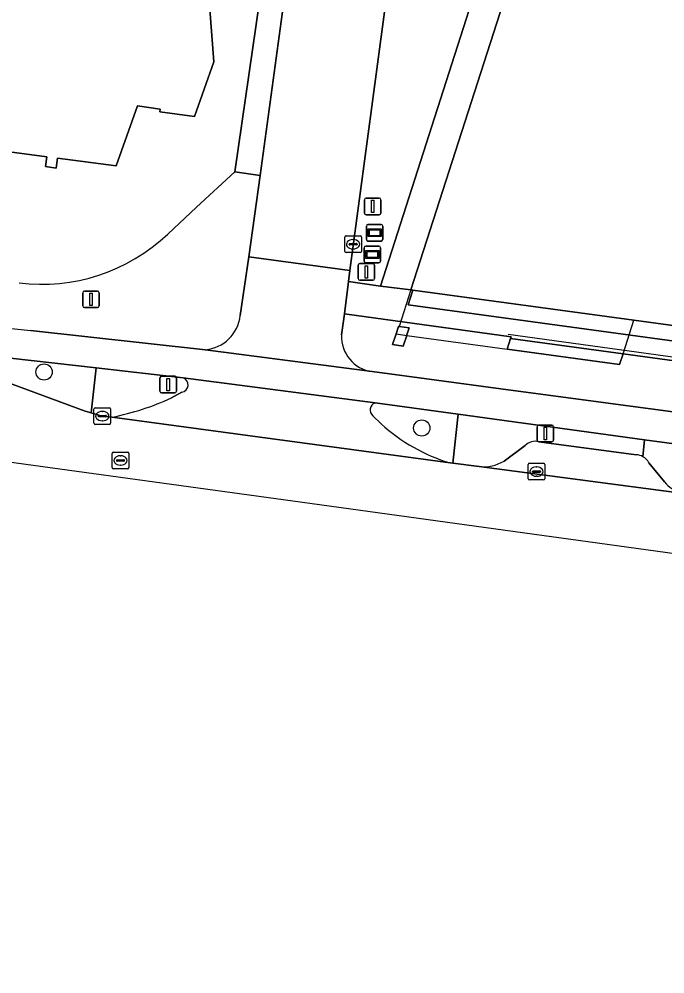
# Model space of a CAD drawing. Extents: x 160675 to 161153, y 383241 to 383714.
# Drawn here: x 160773.2 to 160812.1, y 383249.4 to 383306.8 of the extents above; entities that cross this region are included whole.
import ezdxf

# ---------------------------------------------------------------- set-up
doc = ezdxf.new("R2010")
doc.units = 0
for name, color, linetype in [('IMGEO_Berm_open', 7, 'Continuous'), ('IMGEO_Boom', 7, 'Continuous'), ('IMGEO_Fietspad_gesloten', 7, 'Continuous'), ('IMGEO_Groenvoorziening', 7, 'Continuous'), ('IMGEO_Informatiebord', 7, 'Continuous'), ('IMGEO_Kolk', 7, 'Continuous'), ('IMGEO_Lichtmast', 7, 'Continuous'), ('IMGEO_Lijnafwatering', 7, 'Continuous'), ('IMGEO_Pand', 7, 'Continuous'), ('IMGEO_Pand_overbouw', 7, 'Continuous'), ('IMGEO_Parkeervlak_open', 7, 'Continuous'), ('IMGEO_Rijbaan_lokaal_gesloten', 7, 'Continuous'), ('IMGEO_Rijbaan_lokaal_open', 7, 'Continuous'), ('IMGEO_Rioolput', 7, 'Continuous'), ('IMGEO_Verkeersbordpaal', 7, 'Continuous'), ('IMGEO_Voetpad_open', 7, 'Continuous')]:
    doc.layers.add(name, color=color, linetype=linetype)

msp = doc.modelspace()

# ---------------------------------------------------------------- linework, layer by layer
at = {"layer": 'IMGEO_Berm_open'}
for points in [[(160783.082, 383285.264), (160777.852, 383285.853), (160777.552, 383283.158), (160778.227, 383282.961), (160778.824, 383282.894)], [(160782.387, 383284.048), (160783.001, 383284.395)], [(160799.634, 383283.067), (160799.302, 383280.124), (160800.901, 383279.923)], [(160810.747, 383280.513), (160810.848, 383281.538), (160799.634, 383283.067)], [(160802.388, 383280.25), (160803.669, 383281.191)], [(160804.478, 383281.416), (160810.341, 383280.637)]]:
    msp.add_lwpolyline(points, dxfattribs=at)
for centre, radius, start, end in [((160782.941, 383284.839), 0.448, 277.68927, 71.66036), ((160775.373, 383299.626), 17.084, 281.65354, 294.23912), ((160804.268, 383280.604), 0.838, 75.48999, 135.59476), ((160810.274, 383279.69), 0.949, 60.09203, 85.94066), ((160801.149, 383282.339), 2.428, 264.1336, 300.67094)]:
    msp.add_arc(centre, radius, start, end, dxfattribs=at)
at = {"layer": 'IMGEO_Boom'}
for centre in [(160774.725, 383285.611), (160797.442, 383282.241)]:
    msp.add_circle(centre, 0.489, dxfattribs=at)
at = {"layer": 'IMGEO_Fietspad_gesloten'}
for points in [[(160739.615, 383290.854), (160758.605, 383288.201), (160769.706, 383286.77), (160771.45, 383286.574), (160777.852, 383285.853), (160783.082, 383285.264), (160794.632, 383283.749), (160799.634, 383283.067), (160810.848, 383281.538), (160816.508, 383280.767), (160828.488, 383279.134), (160834.185, 383278.357), (160852.13, 383275.911), (160857.577, 383275.169), (160873.203, 383273.039)], [(160802.2, 383284.6), (160794.456, 383285.635), (160784.423, 383286.951), (160773.908, 383288.104)], [(161055.654, 383249.406), (161021.974, 383254.146), (161015.584, 383255.032), (160917.876, 383268.672), (160905.957, 383270.323), (160821.26, 383282.051), (160802.2, 383284.6)]]:
    msp.add_lwpolyline(points, dxfattribs=at)
msp.add_arc((160838.878, 383879.339), 594.794, 261.957551, 263.729038, dxfattribs=at)
at = {"layer": 'IMGEO_Groenvoorziening'}
for points in [[(160800.391, 383345.424), (160799.695, 383340.873), (160797.071, 383321.237), (160794.447, 383301.572), (160793.115, 383291.71), (160793.033, 383291.064), (160794.963, 383290.783), (160811.629, 383342.72), (160809.925, 383343.284), (160810.812, 383346.001), (160808.782, 383346.694), (160804.384, 383348.108)], [(160782.158, 383293.903), (160783.901, 383295.519), (160786.2, 383297.65), (160787.903, 383309.445)], [(160784.675, 383307.69), (160784.931, 383304.271), (160783.766, 383300.978), (160781.682, 383301.267), (160781.706, 383301.427), (160780.344, 383301.626), (160779.055, 383298.009), (160775.526, 383298.47), (160775.446, 383297.88), (160774.802, 383297.966), (160774.882, 383298.555), (160767.84, 383299.49)], [(160799.634, 383283.067), (160794.632, 383283.749)], [(160794.491, 383282.979), (160794.998, 383282.484)], [(160799.145, 383280.144), (160799.302, 383280.124), (160799.634, 383283.067)], [(160816.508, 383280.767), (160810.848, 383281.538), (160810.747, 383280.513)], [(160811.103, 383280.154), (160812.032, 383279.007)]]:
    msp.add_lwpolyline(points, dxfattribs=at)
msp.add_lwpolyline([(160777.852, 383285.853), (160771.45, 383286.574), (160771.308, 383285.419), (160771.71, 383285.271), (160777.187, 383283.264), (160777.552, 383283.158)], close=True, dxfattribs=at)
for centre, radius, start, end in [((160774.582, 383301.91), 11.023, 262.90959, 313.41708), ((160794.795, 383283.321), 0.458, 110.90751, 228.33878), ((160802.301, 383290.582), 10.904, 227.95437, 253.17674), ((160810.258, 383279.672), 0.973, 29.70696, 59.81224), ((160813.858, 383280.597), 2.421, 221.05271, 250.12928)]:
    msp.add_arc(centre, radius, start, end, dxfattribs=at)
at = {"layer": 'IMGEO_Informatiebord'}
for p, q in [((160794.107, 383293.584), (160794.107, 383294.384)), ((160794.107, 383294.384), (160794.107, 383293.584)), ((160794.207, 383294.484), (160794.997, 383294.484)), ((160794.997, 383294.484), (160794.207, 383294.484)), ((160795.097, 383294.384), (160795.097, 383293.584)), ((160795.097, 383293.584), (160795.097, 383294.384)), ((160794.075, 383293.18), (160794.865, 383293.18)), ((160794.865, 383293.18), (160794.075, 383293.18)), ((160794.997, 383293.484), (160794.207, 383293.484)), ((160794.207, 383293.484), (160794.997, 383293.484)), ((160793.975, 383292.28), (160793.975, 383293.08)), ((160793.975, 383293.08), (160793.975, 383292.28)), ((160794.965, 383293.08), (160794.965, 383292.28)), ((160794.965, 383292.28), (160794.965, 383293.08)), ((160794.865, 383292.18), (160794.075, 383292.18)), ((160794.075, 383292.18), (160794.865, 383292.18))]:
    msp.add_line(p, q, dxfattribs=at)
for points in [[(160794.208, 383294.216), (160794.996, 383294.216), (160794.996, 383293.752), (160794.208, 383293.752), (160794.208, 383294.216)], [(160794.273, 383294.151), (160794.273, 383293.817), (160794.931, 383293.817), (160794.931, 383294.151), (160794.273, 383294.151)], [(160794.076, 383292.912), (160794.864, 383292.912), (160794.864, 383292.448), (160794.076, 383292.448), (160794.076, 383292.912)], [(160794.141, 383292.847), (160794.141, 383292.513), (160794.799, 383292.513), (160794.799, 383292.847), (160794.141, 383292.847)]]:
    msp.add_lwpolyline(points, dxfattribs=at)
for centre, start, end in [((160794.207, 383294.384), 90, 180), ((160794.207, 383294.384), 90, 180), ((160794.997, 383294.384), 0, 90), ((160794.997, 383294.384), 360, 90), ((160794.075, 383293.08), 90, 180), ((160794.075, 383293.08), 90, 180), ((160794.207, 383293.584), 180, 270), ((160794.207, 383293.584), 180, 270), ((160794.865, 383293.08), 0, 90), ((160794.865, 383293.08), 360, 90), ((160794.997, 383293.584), 270, 0), ((160794.997, 383293.584), 270, 0), ((160794.075, 383292.28), 180, 270), ((160794.075, 383292.28), 180, 270), ((160794.865, 383292.28), 270, 0), ((160794.865, 383292.28), 270, 0)]:
    msp.add_arc(centre, 0.1, start, end, dxfattribs=at)
at = {"layer": 'IMGEO_Kolk'}
for p, q in [((160792.886, 383293.794), (160793.738, 383293.794)), ((160792.811, 383292.868), (160792.811, 383293.72)), ((160793.07, 383293.288), (160793.07, 383293.3)), ((160793.508, 383293.251), (160793.11, 383293.251)), ((160793.113, 383293.337), (160793.511, 383293.337)), ((160793.299, 383293.574), (160793.324, 383293.574)), ((160793.554, 383293.3), (160793.554, 383293.288)), ((160793.812, 383293.72), (160793.812, 383292.868)), ((160793.738, 383292.794), (160792.886, 383292.794)), ((160793.322, 383293.014), (160793.297, 383293.014)), ((160777.726, 383282.535), (160777.726, 383283.387)), ((160777.801, 383283.461), (160778.653, 383283.461)), ((160778.727, 383283.387), (160778.727, 383282.535)), ((160777.985, 383282.955), (160777.985, 383282.967)), ((160778.423, 383282.918), (160778.025, 383282.918)), ((160778.028, 383283.004), (160778.426, 383283.004)), ((160778.214, 383283.241), (160778.239, 383283.241)), ((160778.469, 383282.967), (160778.469, 383282.955)), ((160778.653, 383282.461), (160777.801, 383282.461)), ((160778.237, 383282.681), (160778.212, 383282.681)), ((160803.843, 383279.192), (160803.843, 383280.044)), ((160803.918, 383280.118), (160804.77, 383280.118)), ((160804.844, 383280.044), (160804.844, 383279.192)), ((160804.102, 383279.612), (160804.102, 383279.624)), ((160804.54, 383279.575), (160804.142, 383279.575)), ((160804.145, 383279.661), (160804.543, 383279.661)), ((160804.331, 383279.898), (160804.356, 383279.898)), ((160804.586, 383279.624), (160804.586, 383279.612)), ((160804.77, 383279.118), (160803.918, 383279.118)), ((160804.354, 383279.338), (160804.329, 383279.338))]:
    msp.add_line(p, q, dxfattribs=at)
for points in [[(160792.886, 383293.794), (160793.738, 383293.794)], [(160792.811, 383292.868), (160792.811, 383293.72)], [(160793.812, 383293.72), (160793.812, 383292.868)], [(160793.738, 383292.794), (160792.886, 383292.794)], [(160777.726, 383282.535), (160777.726, 383283.387)], [(160777.801, 383283.461), (160778.653, 383283.461)], [(160778.727, 383283.387), (160778.727, 383282.535)], [(160778.653, 383282.461), (160777.801, 383282.461)], [(160803.843, 383279.192), (160803.843, 383280.044)], [(160803.918, 383280.118), (160804.77, 383280.118)], [(160804.844, 383280.044), (160804.844, 383279.192)], [(160804.77, 383279.118), (160803.918, 383279.118)]]:
    msp.add_lwpolyline(points, dxfattribs=at)
for centre, radius, start, end in [((160792.888, 383293.718), 0.0765, 91.55205, 178.44795), ((160792.888, 383293.718), 0.0765, 91.55205, 178.44795), ((160793.736, 383293.718), 0.0765, 1.55205, 88.44795), ((160793.736, 383293.718), 0.0765, 1.55205, 88.44795), ((160793.11, 383293.297), 0.0403, 85.87752, 175.75265), ((160793.107, 383293.287), 0.0366, 178.93798, 274.71019), ((160793.511, 383293.294), 0.043, 264.86636, 352.45326), ((160793.515, 383293.299), 0.0386, 1.73085, 96.63898), ((160792.888, 383292.87), 0.0765, 181.55205, 268.44795), ((160792.888, 383292.87), 0.0765, 181.55205, 268.44795), ((160793.736, 383292.87), 0.0765, 271.55205, 358.44795), ((160793.736, 383292.87), 0.0765, 271.55205, 358.44795), ((160777.803, 383283.385), 0.0765, 91.55205, 178.44795), ((160777.803, 383283.385), 0.0765, 91.55205, 178.44795), ((160778.651, 383283.385), 0.0765, 1.55205, 88.44795), ((160778.651, 383283.385), 0.0765, 1.55205, 88.44795), ((160778.025, 383282.964), 0.0403, 85.87752, 175.75265), ((160778.022, 383282.954), 0.0366, 178.93798, 274.71019), ((160778.426, 383282.961), 0.043, 264.86636, 352.45326), ((160778.43, 383282.966), 0.0386, 1.73085, 96.63898), ((160777.803, 383282.537), 0.0765, 181.55205, 268.44795), ((160777.803, 383282.537), 0.0765, 181.55205, 268.44795), ((160778.651, 383282.537), 0.0765, 271.55205, 358.44795), ((160778.651, 383282.537), 0.0765, 271.55205, 358.44795), ((160803.92, 383280.042), 0.0765, 91.55205, 178.44795), ((160803.92, 383280.042), 0.0765, 91.55205, 178.44795), ((160804.768, 383280.042), 0.0765, 1.55205, 88.44795), ((160804.768, 383280.042), 0.0765, 1.55205, 88.44795), ((160804.142, 383279.621), 0.0403, 85.87752, 175.75265), ((160804.139, 383279.611), 0.0366, 178.93798, 274.71019), ((160804.543, 383279.618), 0.043, 264.86636, 352.45326), ((160804.547, 383279.623), 0.0386, 1.73085, 96.63898), ((160803.92, 383279.194), 0.0765, 181.55205, 268.44795), ((160803.92, 383279.194), 0.0765, 181.55205, 268.44795), ((160804.768, 383279.194), 0.0765, 271.55205, 358.44795), ((160804.768, 383279.194), 0.0765, 271.55205, 358.44795)]:
    msp.add_arc(centre, radius, start, end, dxfattribs=at)
for centre, major_axis, ratio, start_param, end_param in [((160793.298, 383293.294), (-0.387, 0.002), 0.722429, 4.712389, 7.853982), ((160793.323, 383293.294), (-0.39, 0.002), 0.717154, 1.570796, 4.712389), ((160778.213, 383282.961), (-0.387, 0.002), 0.722429, 4.712389, 7.853982), ((160778.238, 383282.961), (-0.39, 0.002), 0.717154, 1.570796, 4.712389), ((160804.33, 383279.618), (-0.387, 0.002), 0.722429, 4.712389, 7.853982), ((160804.355, 383279.618), (-0.39, 0.002), 0.717154, 1.570796, 4.712389)]:
    msp.add_ellipse(centre, major_axis=major_axis, ratio=ratio, start_param=start_param, end_param=end_param, dxfattribs=at)
at = {"layer": 'IMGEO_Lichtmast'}
for p, q in [((160794.097, 383296.071), (160794.887, 383296.071)), ((160794.887, 383296.071), (160794.097, 383296.071)), ((160793.997, 383295.171), (160793.997, 383295.971)), ((160793.997, 383295.971), (160793.997, 383295.171)), ((160794.987, 383295.971), (160794.987, 383295.171)), ((160794.987, 383295.171), (160794.987, 383295.971)), ((160794.887, 383295.071), (160794.097, 383295.071)), ((160794.097, 383295.071), (160794.887, 383295.071)), ((160777.046, 383289.583), (160777.046, 383290.383)), ((160777.046, 383290.383), (160777.046, 383289.583)), ((160777.146, 383290.483), (160777.936, 383290.483)), ((160777.936, 383290.483), (160777.146, 383290.483)), ((160778.036, 383290.383), (160778.036, 383289.583)), ((160778.036, 383289.583), (160778.036, 383290.383)), ((160777.936, 383289.483), (160777.146, 383289.483)), ((160777.146, 383289.483), (160777.936, 383289.483)), ((160781.693, 383284.453), (160781.693, 383285.253)), ((160781.693, 383285.253), (160781.693, 383284.453)), ((160781.793, 383285.353), (160782.583, 383285.353)), ((160782.583, 383285.353), (160781.793, 383285.353)), ((160782.683, 383285.253), (160782.683, 383284.453)), ((160782.683, 383284.453), (160782.683, 383285.253)), ((160782.583, 383284.353), (160781.793, 383284.353)), ((160781.793, 383284.353), (160782.583, 383284.353)), ((160804.381, 383281.516), (160804.381, 383282.316)), ((160804.381, 383282.316), (160804.381, 383281.516)), ((160804.481, 383282.416), (160805.271, 383282.416)), ((160805.271, 383282.416), (160804.481, 383282.416)), ((160805.371, 383282.316), (160805.371, 383281.516)), ((160805.371, 383281.516), (160805.371, 383282.316)), ((160805.271, 383281.416), (160804.481, 383281.416)), ((160804.481, 383281.416), (160805.271, 383281.416))]:
    msp.add_line(p, q, dxfattribs=at)
for points in [[(160794.417, 383295.946), (160794.567, 383295.946), (160794.567, 383295.196), (160794.417, 383295.196), (160794.417, 383295.946)], [(160777.466, 383290.358), (160777.616, 383290.358), (160777.616, 383289.608), (160777.466, 383289.608), (160777.466, 383290.358)], [(160782.113, 383285.228), (160782.263, 383285.228), (160782.263, 383284.478), (160782.113, 383284.478), (160782.113, 383285.228)], [(160804.801, 383282.291), (160804.951, 383282.291), (160804.951, 383281.541), (160804.801, 383281.541), (160804.801, 383282.291)]]:
    msp.add_lwpolyline(points, dxfattribs=at)
for centre, start, end in [((160794.097, 383295.971), 90, 180), ((160794.097, 383295.971), 90, 180), ((160794.887, 383295.971), 0, 90), ((160794.887, 383295.971), 360, 90), ((160794.097, 383295.171), 180, 270), ((160794.097, 383295.171), 180, 270), ((160794.887, 383295.171), 270, 0), ((160794.887, 383295.171), 270, 0), ((160777.146, 383290.383), 90, 180), ((160777.146, 383290.383), 90, 180), ((160777.936, 383290.383), 0, 90), ((160777.936, 383290.383), 360, 90), ((160777.146, 383289.583), 180, 270), ((160777.146, 383289.583), 180, 270), ((160777.936, 383289.583), 270, 0), ((160777.936, 383289.583), 270, 0), ((160781.793, 383285.253), 90, 180), ((160781.793, 383285.253), 90, 180), ((160782.583, 383285.253), 0, 90), ((160782.583, 383285.253), 360, 90), ((160781.793, 383284.453), 180, 270), ((160781.793, 383284.453), 180, 270), ((160782.583, 383284.453), 270, 0), ((160782.583, 383284.453), 270, 0), ((160804.481, 383282.316), 90, 180), ((160804.481, 383282.316), 90, 180), ((160805.271, 383282.316), 0, 90), ((160805.271, 383282.316), 360, 90), ((160804.481, 383281.516), 180, 270), ((160804.481, 383281.516), 180, 270), ((160805.271, 383281.516), 270, 0), ((160805.271, 383281.516), 270, 0)]:
    msp.add_arc(centre, 0.1, start, end, dxfattribs=at)
at = {"layer": 'IMGEO_Lijnafwatering'}
msp.add_lwpolyline([(160825.728, 383284.689), (160819.957, 383285.485), (160802.645, 383287.876)], dxfattribs=at)
at = {"layer": 'IMGEO_Pand'}
for points in [[(160767.84, 383299.49), (160774.882, 383298.555), (160774.802, 383297.966), (160775.446, 383297.88), (160775.526, 383298.47), (160779.055, 383298.009), (160780.344, 383301.626), (160781.706, 383301.427), (160781.682, 383301.267), (160783.766, 383300.978), (160784.931, 383304.271), (160784.675, 383307.69)], [(160802.332, 383307.794), (160796.79, 383290.554), (160796.9, 383290.54), (160810.196, 383288.729), (160850.265, 383283.27)]]:
    msp.add_lwpolyline(points, dxfattribs=at)
for points in [[(160796.549, 383287.848), (160796.684, 383288.267), (160796.084, 383288.352), (160796.04, 383288.358), (160795.893, 383287.903), (160795.686, 383287.26), (160796.33, 383287.169), (160796.538, 383287.814)], [(160802.783, 383287.634), (160802.573, 383286.982), (160809.336, 383286.059), (160809.546, 383286.711)]]:
    msp.add_lwpolyline(points, close=True, dxfattribs=at)
at = {"layer": 'IMGEO_Pand_overbouw'}
msp.add_lwpolyline([(160810.196, 383288.729), (160796.9, 383290.54), (160796.79, 383290.554), (160796.084, 383288.352), (160796.04, 383288.358), (160795.893, 383287.903), (160796.538, 383287.814), (160802.573, 383286.982), (160802.783, 383287.634), (160809.546, 383286.711)], close=True, dxfattribs=at)
at = {"layer": 'IMGEO_Parkeervlak_open'}
for points in [[(160803.669, 383281.191), (160802.388, 383280.25)], [(160810.341, 383280.637), (160804.478, 383281.416)], [(160812.032, 383279.007), (160811.103, 383280.154)], [(160800.901, 383279.923), (160813.035, 383278.32)]]:
    msp.add_lwpolyline(points, dxfattribs=at)
for centre, radius, start, end in [((160804.268, 383280.604), 0.838, 75.48999, 135.59476), ((160810.274, 383279.69), 0.949, 60.09203, 85.94066), ((160801.149, 383282.339), 2.428, 264.1336, 300.67094), ((160810.258, 383279.672), 0.973, 29.70696, 59.81224), ((160813.858, 383280.597), 2.421, 221.05271, 250.12928)]:
    msp.add_arc(centre, radius, start, end, dxfattribs=at)
at = {"layer": 'IMGEO_Rijbaan_lokaal_gesloten'}
for points in [[(160769.912, 383285.718), (160720.857, 383292.423), (160716.095, 383293.073), (160715.848, 383293.119), (160712.137, 383293.632), (160711.352, 383293.738), (160711.332, 383290.596), (160711.318, 383288.264), (160749.307, 383283.418), (160760.039, 383281.939), (160789.689, 383277.854), (160896.852, 383263.09)], [(160896.852, 383263.09), (160897.357, 383266.625), (160878.574, 383269.26), (160875.826, 383269.639), (160875.72, 383269.65), (160872.814, 383270.055), (160872.393, 383270.131), (160855.077, 383272.545), (160854.652, 383272.548), (160831.433, 383275.789), (160830.95, 383275.871), (160813.66, 383278.199), (160813.035, 383278.32), (160800.901, 383279.923), (160799.302, 383280.124), (160799.145, 383280.144), (160778.824, 383282.894), (160778.227, 383282.961), (160777.552, 383283.158), (160777.187, 383283.264), (160771.71, 383285.271), (160771.308, 383285.419)]]:
    msp.add_lwpolyline(points, dxfattribs=at)
at = {"layer": 'IMGEO_Rijbaan_lokaal_open'}
for points in [[(160790.827, 383320.367), (160789.229, 383308.479), (160787.712, 383297.432), (160787.044, 383292.535), (160793.115, 383291.71), (160794.447, 383301.572), (160797.071, 383321.237), (160799.695, 383340.873), (160800.391, 383345.424)], [(160792.609, 383287.837), (160792.786, 383289.105), (160793.033, 383291.064), (160793.115, 383291.71), (160787.044, 383292.535), (160786.524, 383289.004)], [(160784.423, 383286.951), (160794.456, 383285.635)], [(160794.632, 383283.749), (160783.082, 383285.264)], [(160783.001, 383284.395), (160782.387, 383284.048)], [(160778.824, 383282.894), (160799.145, 383280.144)], [(160794.998, 383282.484), (160794.491, 383282.979)]]:
    msp.add_lwpolyline(points, dxfattribs=at)
for centre, radius, start, end in [((160784.22, 383289.26), 2.318, 275.01959, 353.65634), ((160794.742, 383287.75), 2.135, 177.67211, 262.30659), ((160782.941, 383284.839), 0.448, 277.68927, 71.66036), ((160775.373, 383299.626), 17.084, 281.65354, 294.23912), ((160794.795, 383283.321), 0.458, 110.90751, 228.33878), ((160802.301, 383290.582), 10.904, 227.95437, 253.17674)]:
    msp.add_arc(centre, radius, start, end, dxfattribs=at)
at = {"layer": 'IMGEO_Rioolput'}
for p, q in [((160778.819, 383279.864), (160778.819, 383280.716)), ((160778.894, 383280.79), (160779.746, 383280.79)), ((160779.307, 383280.57), (160779.332, 383280.57)), ((160779.82, 383280.716), (160779.82, 383279.864)), ((160779.078, 383280.284), (160779.078, 383280.296)), ((160779.516, 383280.247), (160779.118, 383280.247)), ((160779.121, 383280.333), (160779.519, 383280.333)), ((160779.33, 383280.01), (160779.305, 383280.01)), ((160779.562, 383280.296), (160779.562, 383280.284)), ((160779.746, 383279.79), (160778.894, 383279.79))]:
    msp.add_line(p, q, dxfattribs=at)
for points in [[(160778.819, 383279.864), (160778.819, 383280.716)], [(160778.894, 383280.79), (160779.746, 383280.79)], [(160779.82, 383280.716), (160779.82, 383279.864)], [(160779.746, 383279.79), (160778.894, 383279.79)]]:
    msp.add_lwpolyline(points, dxfattribs=at)
for centre, radius, start, end in [((160778.896, 383280.714), 0.0765, 91.55205, 178.44795), ((160778.896, 383280.714), 0.0765, 91.55205, 178.44795), ((160779.744, 383280.714), 0.0765, 1.55205, 88.44795), ((160779.744, 383280.714), 0.0765, 1.55205, 88.44795), ((160779.118, 383280.293), 0.0403, 85.87752, 175.75265), ((160779.115, 383280.283), 0.0366, 178.93798, 274.71019), ((160779.519, 383280.29), 0.043, 264.86636, 352.45326), ((160779.523, 383280.295), 0.0386, 1.73085, 96.63898), ((160778.896, 383279.866), 0.0765, 181.55205, 268.44795), ((160778.896, 383279.866), 0.0765, 181.55205, 268.44795), ((160779.744, 383279.866), 0.0765, 271.55205, 358.44795), ((160779.744, 383279.866), 0.0765, 271.55205, 358.44795)]:
    msp.add_arc(centre, radius, start, end, dxfattribs=at)
for centre, major_axis, ratio, start_param, end_param in [((160779.306, 383280.29), (-0.387, 0.002), 0.722429, 4.712389, 7.853982), ((160779.331, 383280.29), (-0.39, 0.002), 0.717154, 1.570796, 4.712389)]:
    msp.add_ellipse(centre, major_axis=major_axis, ratio=ratio, start_param=start_param, end_param=end_param, dxfattribs=at)
at = {"layer": 'IMGEO_Verkeersbordpaal'}
for p, q in [((160793.612, 383291.232), (160793.612, 383292.032)), ((160793.612, 383292.032), (160793.612, 383291.232)), ((160793.712, 383292.132), (160794.502, 383292.132)), ((160794.502, 383292.132), (160793.712, 383292.132)), ((160794.602, 383292.032), (160794.602, 383291.232)), ((160794.602, 383291.232), (160794.602, 383292.032)), ((160794.502, 383291.132), (160793.712, 383291.132)), ((160793.712, 383291.132), (160794.502, 383291.132))]:
    msp.add_line(p, q, dxfattribs=at)
msp.add_lwpolyline([(160794.032, 383292.007), (160794.182, 383292.007), (160794.182, 383291.257), (160794.032, 383291.257), (160794.032, 383292.007)], dxfattribs=at)
for centre, start, end in [((160793.712, 383292.032), 90, 180), ((160793.712, 383292.032), 90, 180), ((160794.502, 383292.032), 0, 90), ((160794.502, 383292.032), 360, 90), ((160793.712, 383291.232), 180, 270), ((160793.712, 383291.232), 180, 270), ((160794.502, 383291.232), 270, 0), ((160794.502, 383291.232), 270, 0)]:
    msp.add_arc(centre, 0.1, start, end, dxfattribs=at)
at = {"layer": 'IMGEO_Voetpad_open'}
for points in [[(160811.629, 383342.72), (160794.963, 383290.783), (160796.79, 383290.554), (160802.332, 383307.794)], [(160783.971, 383325.062), (160783.387, 383320.523), (160785.463, 383320.244), (160785.331, 383319.191), (160789.121, 383318.677), (160787.903, 383309.445), (160786.2, 383297.65), (160787.712, 383297.432), (160789.229, 383308.479)], [(160786.524, 383289.004), (160787.044, 383292.535), (160787.712, 383297.432), (160786.2, 383297.65), (160783.901, 383295.519), (160782.158, 383293.903)], [(160905.752, 383272.875), (160904.857, 383273.04), (160904.953, 383273.337), (160894.651, 383274.74), (160878.327, 383277.067), (160876.161, 383277.392), (160876.234, 383277.589), (160863.161, 383279.396), (160862.981, 383278.755), (160856.362, 383279.656), (160856.246, 383279.668), (160856.427, 383280.313), (160809.546, 383286.711), (160809.336, 383286.059), (160802.573, 383286.982), (160802.783, 383287.634), (160802.815, 383287.733), (160792.786, 383289.105), (160792.609, 383287.837)], [(160773.908, 383288.104), (160784.423, 383286.951)], [(160794.456, 383285.635), (160802.2, 383284.6), (160821.26, 383282.051), (160905.957, 383270.323), (160917.876, 383268.672), (161015.584, 383255.032)]]:
    msp.add_lwpolyline(points, dxfattribs=at)
for points in [[(160796.624, 383289.648), (160796.9, 383290.54), (160796.79, 383290.554), (160794.963, 383290.783), (160793.033, 383291.064), (160792.786, 383289.105), (160802.815, 383287.733), (160802.783, 383287.634), (160809.546, 383286.711), (160856.427, 383280.313), (160863.161, 383279.396), (160876.234, 383277.589), (160877.665, 383282.1), (160877.358, 383282.151), (160876.566, 383279.687), (160876.281, 383278.779)], [(160796.9, 383290.54), (160796.624, 383289.648), (160876.281, 383278.779), (160876.566, 383279.687), (160863.734, 383281.435), (160850.265, 383283.27), (160810.196, 383288.729)], [(160796.549, 383287.848), (160796.538, 383287.814), (160796.33, 383287.169), (160795.686, 383287.26), (160795.893, 383287.903), (160796.04, 383288.358), (160796.084, 383288.352), (160796.684, 383288.267)]]:
    msp.add_lwpolyline(points, close=True, dxfattribs=at)
for centre, radius, start, end in [((160774.582, 383301.91), 11.023, 262.90959, 313.41708), ((160838.878, 383879.339), 594.794, 261.957551, 263.729038), ((160784.22, 383289.26), 2.318, 275.01959, 353.65634), ((160794.742, 383287.75), 2.135, 177.67211, 262.30659)]:
    msp.add_arc(centre, radius, start, end, dxfattribs=at)

doc.saveas('drawing.dxf')
